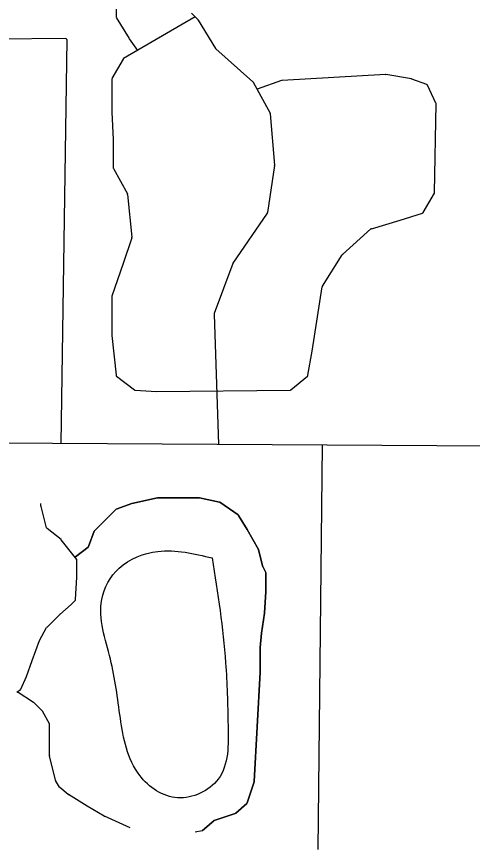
# Model space of a CAD drawing. Extents: x 408847 to 817539, y 923858 to 1151780.
# Drawn here: x 501131 to 502596, y 1074116 to 1076797 of the extents above; entities that cross this region are included whole.
import ezdxf

# ---------------------------------------------------------------- set-up
doc = ezdxf.new("R2010")
doc.units = 0
for name, color, linetype in [('Lakes and Ponds', 7, 'Continuous'), ('Local Roads Improved', 7, 'Continuous'), ('Local Roads Paved', 7, 'Continuous'), ('Map Information Text and Cells', 7, 'Continuous')]:
    doc.layers.add(name, color=color, linetype=linetype)

msp = doc.modelspace()

# ---------------------------------------------------------------- linework, layer by layer
at = {"layer": 'Lakes and Ponds'}
msp.add_spline([(501760, 1075054.1), (501584.7, 1075075), (501460.5, 1075020.9), (501404.5, 1074920.8), (501432.5, 1074728.6), (501464.5, 1074538.4), (501526.6, 1074354.2), (501648.7, 1074282.2), (501778.9, 1074342.2), (501810.9, 1074514.4), (501802.9, 1074716.6), (501760, 1075054.1)], degree=3, dxfattribs=at)
at = {"layer": 'Local Roads Improved'}
for p, q in [((501692.9, 1076808.2), (501714.6, 1076786.5)), ((501705.2, 1076795.9), (501474.8, 1076661.5)), ((501715.2, 1076785.7), (501770.2, 1076693.9)), ((501771, 1076693), (501890.5, 1076587.2)), ((501473.4, 1076660), (501437.3, 1076597)), ((501436.8, 1076595), (501436.8, 1076489.5)), ((502317, 1076609.9), (501984.3, 1076591.4)), ((502400.5, 1076596.1), (502317.9, 1076609.9)), ((502450.3, 1076578.1), (502401.3, 1076595.9)), ((501891.4, 1076586.1), (501946.3, 1076485.5)), ((501983.2, 1076591.2), (501904, 1076562.9)), ((502479.3, 1076518), (502452.6, 1076576)), ((502475.1, 1076230.7), (502479.7, 1076516.3)), ((501436.8, 1076489.3), (501441.4, 1076401.4)), ((501946.7, 1076483.9), (501960.5, 1076318.3)), ((501441.4, 1076401.2), (501441.4, 1076309.6)), ((501441.9, 1076307.6), (501487.4, 1076225.8)), ((501960.5, 1076317.3), (501937.5, 1076165.7)), ((501487.9, 1076224.2), (501501.6, 1076086.8)), ((502438.8, 1076166.1), (502474.6, 1076228.8)), ((501936.9, 1076164), (501826.4, 1076002.9)), ((502363.9, 1076141.6), (502436.5, 1076164.3)), ((502272, 1076114), (502363.8, 1076141.6)), ((502178.8, 1076030.6), (502270.5, 1076113.2)), ((501501.4, 1076085.1), (501473.9, 1076002.5)), ((502114, 1075929), (502178.1, 1076029.8)), ((501473.9, 1076002.4), (501437, 1075896.4)), ((501826, 1076002), (501766.2, 1075840.9)), ((502081.1, 1075719.6), (502113.4, 1075927.4)), ((501436.8, 1075895.1), (501436.8, 1075770.8)), ((501765.9, 1075839.4), (501779.9, 1075419.4)), ((501436.8, 1075770.4), (501450.5, 1075642.4)), ((502067.4, 1075642.2), (502081.1, 1075719.5)), ((501452.1, 1075639.7), (501510, 1075595.1)), ((502012.7, 1075595.3), (502066.1, 1075639.8)), ((501512.2, 1075594.3), (501580.3, 1075589.7)), ((501580.6, 1075589.7), (502010.1, 1075594.4)), ((502822.7, 1075413.5), (498742.4, 1075436.7)), ((501209.1, 1075220.4), (501209.1, 1075229.1)), ((501209.1, 1075220.4), (501209.1, 1075229.1)), ((501500.9, 1075229), (501451, 1075210.9)), ((501451, 1075210.9), (501500.9, 1075229)), ((501451, 1075210.9), (501500.9, 1075229)), ((501584.2, 1075247.6), (501501.4, 1075229.2)), ((501501.4, 1075229.2), (501584.2, 1075247.6)), ((501501.4, 1075229.2), (501584.2, 1075247.6)), ((501783.1, 1075233.9), (501719.4, 1075247.6)), ((501719.4, 1075247.6), (501783.1, 1075233.9)), ((501719.4, 1075247.6), (501783.1, 1075233.9)), ((501843.5, 1075192.5), (501784.6, 1075233.3)), ((501784.6, 1075233.3), (501843.5, 1075192.5)), ((501784.6, 1075233.3), (501843.5, 1075192.5)), ((501227.3, 1075151.6), (501209.3, 1075219.4)), ((501227.3, 1075151.6), (501209.3, 1075219.4)), ((501872, 1075145.7), (501844.6, 1075191.3)), ((501844.6, 1075191.3), (501872, 1075145.7)), ((501844.6, 1075191.3), (501872, 1075145.7)), ((501273.7, 1075113.5), (501228.7, 1075149.5)), ((501273.7, 1075113.5), (501228.7, 1075149.5)), ((501908.8, 1075081.2), (501872, 1075145.6)), ((501872, 1075145.6), (501908.8, 1075081.2)), ((501872, 1075145.6), (501908.8, 1075081.2)), ((501380.3, 1075140.2), (501362.5, 1075091.1)), ((501362.5, 1075091.1), (501380.3, 1075140.2)), ((501362.5, 1075091.1), (501380.3, 1075140.2)), ((501324.2, 1075049.4), (501274.3, 1075112.8)), ((501324.2, 1075049.4), (501274.3, 1075112.8)), ((501361.2, 1075089.3), (501320.4, 1075057.6)), ((501320.4, 1075057.6), (501361.2, 1075089.3)), ((501320.4, 1075057.6), (501361.2, 1075089.3)), ((501922.9, 1075025.5), (501909.2, 1075080.2)), ((501909.2, 1075080.2), (501922.9, 1075025.5)), ((501909.2, 1075080.2), (501922.9, 1075025.5)), ((501325, 1074992.8), (501325, 1075046.9)), ((501325, 1074992.8), (501325, 1075046.9)), ((501931.8, 1075007.4), (501923.2, 1075024.7)), ((501923.2, 1075024.7), (501931.8, 1075007.4)), ((501923.2, 1075024.7), (501931.8, 1075007.4)), ((501320.5, 1074919.9), (501325, 1074992.5)), ((501320.5, 1074919.9), (501325, 1074992.5)), ((501932.2, 1074946.4), (501932.2, 1075005.6)), ((501932.2, 1075005.6), (501932.2, 1074946.4)), ((501932.2, 1075005.6), (501932.2, 1074946.4)), ((501927.6, 1074876.8), (501932.2, 1074946.1)), ((501932.2, 1074946.1), (501927.6, 1074876.8)), ((501932.2, 1074946.1), (501927.6, 1074876.8)), ((501269.5, 1074872.1), (501306.4, 1074904.4)), ((501269.5, 1074872.1), (501306.4, 1074904.4)), ((501306.6, 1074904.6), (501319.3, 1074917.4)), ((501306.6, 1074904.6), (501319.3, 1074917.4)), ((501228.1, 1074830.7), (501269.3, 1074872)), ((501228.1, 1074830.7), (501269.3, 1074872)), ((501918.3, 1074811.9), (501927.6, 1074876.5)), ((501927.6, 1074876.5), (501918.3, 1074811.9)), ((501927.6, 1074876.5), (501918.3, 1074811.9)), ((501204.7, 1074788.9), (501227.4, 1074829.8)), ((501204.7, 1074788.9), (501227.4, 1074829.8)), ((501913.7, 1074765.6), (501918.3, 1074811.7)), ((501918.3, 1074811.7), (501913.7, 1074765.6)), ((501918.3, 1074811.7), (501913.7, 1074765.6)), ((501181.3, 1074723.7), (501204.4, 1074788.3)), ((501181.3, 1074723.7), (501204.4, 1074788.3)), ((501913.7, 1074686.7), (501913.7, 1074765.2)), ((501913.7, 1074765.2), (501913.7, 1074686.7)), ((501913.7, 1074765.2), (501913.7, 1074686.7)), ((501162.8, 1074672.8), (501181.3, 1074723.7)), ((501162.8, 1074672.8), (501181.3, 1074723.7)), ((501144.7, 1074632), (501162.7, 1074672.5)), ((501144.7, 1074632), (501162.7, 1074672.5)), ((501895.2, 1074334.7), (501913.7, 1074686.5)), ((501913.7, 1074686.5), (501895.2, 1074334.7)), ((501913.7, 1074686.5), (501895.2, 1074334.7)), ((501131, 1074622.1), (501143.3, 1074630.3)), ((501131, 1074622.1), (501143.3, 1074630.3)), ((501185.6, 1074589.4), (501132.2, 1074622.9)), ((501213.4, 1074561.8), (501186.3, 1074588.9)), ((501236.5, 1074520.5), (501214.1, 1074560.9)), ((501255.4, 1074339.4), (501237.1, 1074417.2)), ((501269.1, 1074316.2), (501255.8, 1074338.2)), ((501297, 1074292.6), (501269.9, 1074315.2)), ((501872.3, 1074265.6), (501895, 1074333.6)), ((501895, 1074333.6), (501872.3, 1074265.6)), ((501895, 1074333.6), (501872.3, 1074265.6)), ((501357.4, 1074255.3), (501297.5, 1074292.2)), ((501835.5, 1074232.6), (501871.2, 1074263.9)), ((501871.2, 1074263.9), (501835.5, 1074232.6)), ((501871.2, 1074263.9), (501835.5, 1074232.6)), ((501412.9, 1074222.9), (501357.5, 1074255.3)), ((501496.5, 1074185.7), (501413.3, 1074222.7)), ((501729.1, 1074177.2), (501764.8, 1074208.4)), ((501764.8, 1074208.4), (501729.1, 1074177.2)), ((501764.8, 1074208.4), (501729.1, 1074177.2)), ((501766.1, 1074209.2), (501834.1, 1074231.9)), ((501834.1, 1074231.9), (501766.1, 1074209.2)), ((501834.1, 1074231.9), (501766.1, 1074209.2)), ((501727.2, 1074176.3), (501705.1, 1074171.8)), ((501727.2, 1074176.3), (501705.1, 1074171.8))]:
    msp.add_line(p, q, dxfattribs=at)
for points in [[(501718.6, 1075247.7), (501621.7, 1075247.7), (501585, 1075247.7)], [(501585, 1075247.7), (501621.7, 1075247.7), (501718.6, 1075247.7)], [(501585, 1075247.7), (501621.7, 1075247.7), (501718.6, 1075247.7)], [(501449.5, 1075210), (501417.7, 1075178.1), (501381.3, 1075141.7)], [(501381.3, 1075141.7), (501417.7, 1075178.1), (501449.5, 1075210)], [(501381.3, 1075141.7), (501417.7, 1075178.1), (501449.5, 1075210)], [(501237, 1074418.1), (501237, 1074468.6), (501237, 1074518.6)]]:
    msp.add_lwpolyline(points, dxfattribs=at)
for centre, start, end in [((501711.7, 1076783.7), 30.952, 44.9867), ((501773.6, 1076696), 210.952, 228.4903), ((501476.8, 1076658), 120.2681, 150.2666), ((501440.8, 1076595), 150.2666, 180), ((502317.3, 1076605.9), 80.5333, 93.1813), ((502399.9, 1076592.1), 70.0083, 80.5333), ((501887.9, 1076584.2), 28.5992, 48.4903), ((501984.5, 1076587.4), 93.1813, 109.6623), ((502449, 1076574.3), 24.765, 70.0083), ((502475.7, 1076516.4), 359.0764, 24.765), ((501440.8, 1076489.5), 180, 183.0114), ((501942.8, 1076483.6), 4.7614, 28.5992), ((501437.4, 1076401.2), 0, 3.0114), ((501445.4, 1076309.6), 180, 209.0433), ((501956.5, 1076317.9), 351.3883, 4.7614), ((501483.9, 1076223.8), 5.708, 29.0433), ((502471.1, 1076230.8), 330.2666, 359.0764), ((501933.6, 1076166.3), 325.5735, 351.3883), ((502435.3, 1076168.1), 287.3616, 330.2666), ((502362.7, 1076145.4), 286.7066, 287.3616), ((502273.1, 1076110.2), 106.7066, 132.0005), ((501497.6, 1076086.4), 341.5731, 5.708), ((502181.5, 1076027.7), 132.0005, 147.5409), ((501470.1, 1076003.7), 340.8293, 341.5731), ((501829.7, 1076000.6), 145.5735, 159.6323), ((502117.4, 1075926.8), 147.5409, 171.1622), ((501440.8, 1075895.1), 160.8293, 180), ((501769.9, 1075839.5), 159.6323, 181.9083), ((501440.8, 1075770.8), 180, 186.1127), ((502077.1, 1075720.2), 349.9966, 351.1622), ((501454.5, 1075642.9), 186.1127, 232.4185), ((502063.5, 1075642.9), 309.8187, 349.9966), ((501512.4, 1075598.3), 232.4185, 266.1842), ((501580.6, 1075593.7), 266.1842, 270.6163), ((502010.1, 1075598.4), 270.6163, 309.8187), ((501502.3, 1075225.3), 102.5345, 109.9917), ((501502.3, 1075225.3), 102.5345, 109.9917), ((501502.3, 1075225.3), 102.5345, 109.9917), ((501585, 1075243.7), 90, 102.5345), ((501585, 1075243.7), 90, 102.5345), ((501585, 1075243.7), 90, 102.5345), ((501718.6, 1075243.7), 77.8998, 90), ((501718.6, 1075243.7), 77.8998, 90), ((501718.6, 1075243.7), 77.8998, 90), ((501782.3, 1075230), 55.2924, 77.8998), ((501782.3, 1075230), 55.2924, 77.8998), ((501782.3, 1075230), 55.2924, 77.8998), ((501213.1, 1075220.4), 180, 194.9248), ((501213.1, 1075220.4), 180, 194.9248), ((501452.4, 1075207.1), 109.9917, 135.0134), ((501452.4, 1075207.1), 109.9917, 135.0133), ((501452.4, 1075207.1), 109.9917, 135.0133), ((501841.2, 1075189.2), 30.952, 55.2923), ((501841.2, 1075189.2), 30.952, 55.2924), ((501841.2, 1075189.2), 30.952, 55.2924), ((501231.2, 1075152.6), 194.9248, 231.3272), ((501231.2, 1075152.6), 194.9248, 231.3272), ((501868.5, 1075143.6), 29.7334, 30.952), ((501868.5, 1075143.6), 29.7334, 30.952), ((501868.5, 1075143.6), 29.7334, 30.952), ((501384.1, 1075138.8), 135.0133, 160.0255), ((501384.1, 1075138.8), 135.0133, 160.0255), ((501384.1, 1075138.8), 135.0133, 160.0255), ((501271.2, 1075110.4), 38.1443, 51.3272), ((501271.2, 1075110.4), 38.1443, 51.3272), ((501358.7, 1075092.5), 307.8879, 340.0255), ((501358.7, 1075092.5), 307.8879, 340.0255), ((501358.7, 1075092.5), 307.8879, 340.0255), ((501905.3, 1075079.2), 14.03, 29.7334), ((501905.3, 1075079.2), 14.03, 29.7334), ((501905.3, 1075079.2), 14.03, 29.7334), ((501321, 1075046.9), 0, 38.1443), ((501321, 1075046.9), 0, 38.1443), ((501926.7, 1075026.5), 194.03, 206.5544), ((501926.7, 1075026.5), 194.03, 206.5544), ((501926.7, 1075026.5), 194.03, 206.5544), ((501321, 1074992.8), 356.4253, 0), ((501321, 1074992.8), 356.4253, 0), ((501928.2, 1075005.6), 360, 26.5544), ((501928.2, 1075005.6), 0, 26.5544), ((501928.2, 1075005.6), 0, 26.5544), ((501928.2, 1074946.4), 356.1877, 0), ((501928.2, 1074946.4), 356.1877, 0), ((501928.2, 1074946.4), 356.1877, 0), ((501303.8, 1074907.4), 311.1992, 315.0133), ((501303.8, 1074907.4), 311.1992, 315.0133), ((501316.5, 1074920.2), 315.0133, 356.4253), ((501316.5, 1074920.2), 315.0133, 356.4253), ((501272.1, 1074869.1), 131.1992, 135.0133), ((501272.1, 1074869.1), 131.1992, 135.0133), ((501923.6, 1074877.1), 351.8736, 356.1877), ((501923.6, 1074877.1), 351.8736, 356.1877), ((501923.6, 1074877.1), 351.8736, 356.1877), ((501230.9, 1074827.9), 135.0133, 150.9567), ((501230.9, 1074827.9), 135.0133, 150.9567), ((501922.3, 1074811.3), 171.8736, 174.292), ((501922.3, 1074811.3), 171.8736, 174.292), ((501922.3, 1074811.3), 171.8736, 174.292), ((501208.2, 1074786.9), 150.9567, 160.3546), ((501208.2, 1074786.9), 150.9567, 160.3546), ((501917.7, 1074765.2), 174.2921, 180), ((501917.7, 1074765.2), 174.292, 180), ((501917.7, 1074765.2), 174.292, 180), ((501177.6, 1074725), 340.0255, 340.3546), ((501177.6, 1074725), 340.0255, 340.3546), ((501159.1, 1074674.2), 336.0474, 340.0255), ((501159.1, 1074674.2), 336.0474, 340.0255), ((501909.7, 1074686.7), 356.9886, 0), ((501909.7, 1074686.7), 356.9886, 0), ((501909.7, 1074686.7), 356.9886, 0), ((501141.1, 1074633.6), 303.7024, 336.0474), ((501141.1, 1074633.6), 303.7024, 336.0474), ((501183.5, 1074586), 44.9867, 57.9395), ((501210.6, 1074558.9), 29.0433, 44.9867), ((501233, 1074518.6), 360, 29.0433), ((501241, 1074418.1), 180, 193.2346), ((501259.3, 1074340.3), 193.2346, 210.952), ((501272.5, 1074318.2), 210.952, 230.1813), ((501891.2, 1074334.9), 341.5731, 356.9886), ((501891.2, 1074334.9), 341.5731, 356.9886), ((501891.2, 1074334.9), 341.5731, 356.9886), ((501299.6, 1074295.7), 230.1813, 238.3806), ((501868.5, 1074266.9), 311.1992, 341.5731), ((501868.5, 1074266.9), 311.1992, 341.5731), ((501868.5, 1074266.9), 311.1992, 341.5731), ((501359.5, 1074258.7), 238.3806, 239.7319), ((501414.9, 1074226.4), 239.7319, 246.0276), ((501767.4, 1074205.4), 108.443, 131.1992), ((501767.4, 1074205.4), 108.443, 131.1992), ((501767.4, 1074205.4), 108.443, 131.1992), ((501832.9, 1074235.7), 288.443, 311.1992), ((501832.9, 1074235.7), 288.443, 311.1992), ((501832.9, 1074235.7), 288.443, 311.1992), ((501726.5, 1074180.2), 281.3151, 311.1992), ((501726.5, 1074180.2), 281.3151, 311.1992)]:
    msp.add_arc(centre, 4, start, end, dxfattribs=at)
at = {"layer": 'Local Roads Paved'}
for p, q in [((501469.2, 1077443.5), (501450.7, 1076796.6)), ((501692.9, 1076808.2), (501714.6, 1076786.5)), ((501451.3, 1076794.4), (501492.3, 1076726)), ((501705.2, 1076795.9), (501474.8, 1076661.5)), ((501715.2, 1076785.7), (501770.2, 1076693.9)), ((501289, 1076725.8), (499972.1, 1076716.6)), ((501274.6, 1075422.3), (501293.1, 1076721.8)), ((501492.5, 1076725.7), (501519.7, 1076687.7)), ((501771, 1076693), (501890.5, 1076587.2)), ((501473.4, 1076660), (501437.3, 1076597)), ((501436.8, 1076595), (501436.8, 1076489.5)), ((502317, 1076609.9), (501984.3, 1076591.4)), ((502400.5, 1076596.1), (502317.9, 1076609.9)), ((502450.3, 1076578.1), (502401.3, 1076595.9)), ((501891.4, 1076586.1), (501946.3, 1076485.5)), ((501983.2, 1076591.2), (501904, 1076562.9)), ((502479.3, 1076518), (502452.6, 1076576)), ((502475.1, 1076230.7), (502479.7, 1076516.3)), ((501436.8, 1076489.3), (501441.4, 1076401.4)), ((501946.7, 1076483.9), (501960.5, 1076318.3)), ((501441.4, 1076401.2), (501441.4, 1076309.6)), ((501441.9, 1076307.6), (501487.4, 1076225.8)), ((501960.5, 1076317.3), (501937.5, 1076165.7)), ((501487.9, 1076224.2), (501501.6, 1076086.8)), ((502438.8, 1076166.1), (502474.6, 1076228.8)), ((501936.9, 1076164), (501826.4, 1076002.9)), ((502363.9, 1076141.6), (502436.5, 1076164.3)), ((502272, 1076114), (502363.8, 1076141.6)), ((502178.8, 1076030.6), (502270.5, 1076113.2)), ((501501.4, 1076085.1), (501473.9, 1076002.5)), ((502114, 1075929), (502178.1, 1076029.8)), ((501473.9, 1076002.4), (501437, 1075896.4)), ((501826, 1076002), (501766.2, 1075840.9)), ((502081.1, 1075719.6), (502113.4, 1075927.4)), ((501436.8, 1075895.1), (501436.8, 1075770.8)), ((501765.9, 1075839.4), (501779.9, 1075419.4)), ((501436.8, 1075770.4), (501450.5, 1075642.4)), ((502067.4, 1075642.2), (502081.1, 1075719.5)), ((501452.1, 1075639.7), (501510, 1075595.1)), ((502012.7, 1075595.3), (502066.1, 1075639.8)), ((501512.2, 1075594.3), (501580.3, 1075589.7)), ((501580.6, 1075589.7), (502010.1, 1075594.4)), ((502113.1, 1075417.6), (502099.1, 1074116.2)), ((501209.1, 1075220.4), (501209.1, 1075229.1)), ((501451, 1075210.9), (501500.9, 1075229)), ((501501.4, 1075229.2), (501584.2, 1075247.6)), ((501719.4, 1075247.6), (501783.1, 1075233.9)), ((501784.6, 1075233.3), (501843.5, 1075192.5)), ((501227.3, 1075151.6), (501209.3, 1075219.4)), ((501844.6, 1075191.3), (501872, 1075145.7)), ((501273.7, 1075113.5), (501228.7, 1075149.5)), ((501872, 1075145.6), (501908.8, 1075081.2)), ((501362.5, 1075091.1), (501380.3, 1075140.2)), ((501324.2, 1075049.4), (501274.3, 1075112.8)), ((501320.4, 1075057.6), (501361.2, 1075089.3)), ((501909.2, 1075080.2), (501922.9, 1075025.5)), ((501325, 1074992.8), (501325, 1075046.9)), ((501923.2, 1075024.7), (501931.8, 1075007.4)), ((501320.5, 1074919.9), (501325, 1074992.5)), ((501932.2, 1075005.6), (501932.2, 1074946.4)), ((501932.2, 1074946.1), (501927.6, 1074876.8)), ((501269.5, 1074872.1), (501306.4, 1074904.4)), ((501306.6, 1074904.6), (501319.3, 1074917.4)), ((501228.1, 1074830.7), (501269.3, 1074872)), ((501927.6, 1074876.5), (501918.3, 1074811.9)), ((501204.7, 1074788.9), (501227.4, 1074829.8)), ((501918.3, 1074811.7), (501913.7, 1074765.6)), ((501181.3, 1074723.7), (501204.4, 1074788.3)), ((501913.7, 1074765.2), (501913.7, 1074686.7)), ((501162.8, 1074672.8), (501181.3, 1074723.7)), ((501144.7, 1074632), (501162.7, 1074672.5)), ((501913.7, 1074686.5), (501895.2, 1074334.7)), ((501131, 1074622.1), (501143.3, 1074630.3)), ((501185.6, 1074589.4), (501132.2, 1074622.9)), ((501213.4, 1074561.8), (501186.3, 1074588.9)), ((501236.5, 1074520.5), (501214.1, 1074560.9)), ((501255.4, 1074339.4), (501237.1, 1074417.2)), ((501269.1, 1074316.2), (501255.8, 1074338.2)), ((501297, 1074292.6), (501269.9, 1074315.2)), ((501895, 1074333.6), (501872.3, 1074265.6)), ((501357.4, 1074255.3), (501297.5, 1074292.2)), ((501871.2, 1074263.9), (501835.5, 1074232.6)), ((501412.9, 1074222.9), (501357.5, 1074255.3)), ((501496.5, 1074185.7), (501413.3, 1074222.7)), ((501764.8, 1074208.4), (501729.1, 1074177.2)), ((501834.1, 1074231.9), (501766.1, 1074209.2)), ((501727.2, 1074176.3), (501705.1, 1074171.8))]:
    msp.add_line(p, q, dxfattribs=at)
for points in [[(501585, 1075247.7), (501621.7, 1075247.7), (501718.6, 1075247.7)], [(501381.3, 1075141.7), (501417.7, 1075178.1), (501449.5, 1075210)], [(501237, 1074418.1), (501237, 1074468.6), (501237, 1074518.6)]]:
    msp.add_lwpolyline(points, dxfattribs=at)
for centre, start, end in [((501454.7, 1076796.5), 178.3642, 210.952), ((501711.7, 1076783.7), 30.952, 44.9867), ((501289.1, 1076721.8), 359.1877, 90.4023), ((501495.8, 1076728.1), 210.952, 215.5251), ((501773.6, 1076696), 210.952, 228.4903), ((501476.8, 1076658), 120.2681, 150.2666), ((501440.8, 1076595), 150.2666, 180), ((502317.3, 1076605.9), 80.5333, 93.1813), ((502399.9, 1076592.1), 70.0083, 80.5333), ((501887.9, 1076584.2), 28.5992, 48.4903), ((501984.5, 1076587.4), 93.1813, 109.6623), ((502449, 1076574.3), 24.765, 70.0083), ((502475.7, 1076516.4), 359.0764, 24.765), ((501440.8, 1076489.5), 180, 183.0114), ((501942.8, 1076483.6), 4.7614, 28.5992), ((501437.4, 1076401.2), 0, 3.0114), ((501445.4, 1076309.6), 180, 209.0433), ((501956.5, 1076317.9), 351.3883, 4.7614), ((501483.9, 1076223.8), 5.708, 29.0433), ((502471.1, 1076230.8), 330.2666, 359.0764), ((501933.6, 1076166.3), 325.5735, 351.3883), ((502435.3, 1076168.1), 287.3616, 330.2666), ((502362.7, 1076145.4), 286.7066, 287.3616), ((502273.1, 1076110.2), 106.7066, 132.0005), ((501497.6, 1076086.4), 341.5731, 5.708), ((502181.5, 1076027.7), 132.0005, 147.5409), ((501470.1, 1076003.7), 340.8293, 341.5731), ((501829.7, 1076000.6), 145.5735, 159.6323), ((502117.4, 1075926.8), 147.5409, 171.1622), ((501440.8, 1075895.1), 160.8293, 180), ((501769.9, 1075839.5), 159.6323, 181.9083), ((501440.8, 1075770.8), 180, 186.1127), ((502077.1, 1075720.2), 349.9966, 351.1622), ((501454.5, 1075642.9), 186.1127, 232.4185), ((502063.5, 1075642.9), 309.8187, 349.9966), ((501512.4, 1075598.3), 232.4185, 266.1842), ((501580.6, 1075593.7), 266.1842, 270.6163), ((502010.1, 1075598.4), 270.6163, 309.8187), ((501502.3, 1075225.3), 102.5345, 109.9917), ((501585, 1075243.7), 90, 102.5345), ((501718.6, 1075243.7), 77.8998, 90), ((501782.3, 1075230), 55.2924, 77.8998), ((501213.1, 1075220.4), 180, 194.9248), ((501452.4, 1075207.1), 109.9917, 135.0133), ((501841.2, 1075189.2), 30.952, 55.2924), ((501231.2, 1075152.6), 194.9248, 231.3272), ((501868.5, 1075143.6), 29.7334, 30.952), ((501384.1, 1075138.8), 135.0133, 160.0255), ((501271.2, 1075110.4), 38.1443, 51.3272), ((501358.7, 1075092.5), 307.8879, 340.0255), ((501905.3, 1075079.2), 14.03, 29.7334), ((501321, 1075046.9), 0, 38.1443), ((501926.7, 1075026.5), 194.03, 206.5544), ((501321, 1074992.8), 356.4253, 0), ((501928.2, 1075005.6), 0, 26.5544), ((501928.2, 1074946.4), 356.1877, 0), ((501303.8, 1074907.4), 311.1992, 315.0133), ((501316.5, 1074920.2), 315.0133, 356.4253), ((501272.1, 1074869.1), 131.1992, 135.0133), ((501923.6, 1074877.1), 351.8736, 356.1877), ((501230.9, 1074827.9), 135.0133, 150.9567), ((501922.3, 1074811.3), 171.8736, 174.292), ((501208.2, 1074786.9), 150.9567, 160.3546), ((501917.7, 1074765.2), 174.292, 180), ((501177.6, 1074725), 340.0255, 340.3546), ((501159.1, 1074674.2), 336.0474, 340.0255), ((501909.7, 1074686.7), 356.9886, 0), ((501141.1, 1074633.6), 303.7024, 336.0474), ((501183.5, 1074586), 44.9867, 57.9395), ((501210.6, 1074558.9), 29.0433, 44.9867), ((501233, 1074518.6), 360, 29.0433), ((501241, 1074418.1), 180, 193.2346), ((501259.3, 1074340.3), 193.2346, 210.952), ((501272.5, 1074318.2), 210.952, 230.1813), ((501891.2, 1074334.9), 341.5731, 356.9886), ((501299.6, 1074295.7), 230.1813, 238.3806), ((501868.5, 1074266.9), 311.1992, 341.5731), ((501359.5, 1074258.7), 238.3806, 239.7319), ((501414.9, 1074226.4), 239.7319, 246.0276), ((501767.4, 1074205.4), 108.443, 131.1992), ((501832.9, 1074235.7), 288.443, 311.1992), ((501726.5, 1074180.2), 281.3151, 311.1992)]:
    msp.add_arc(centre, 4, start, end, dxfattribs=at)
at = {"layer": 'Map Information Text and Cells'}
for p, q in [((501705.2, 1076795.9), (501474.8, 1076661.5)), ((501473.4, 1076660), (501437.3, 1076597)), ((501436.8, 1076595), (501436.8, 1076489.5)), ((502317, 1076609.9), (501984.3, 1076591.4)), ((502400.5, 1076596.1), (502317.9, 1076609.9)), ((502450.3, 1076578.1), (502401.3, 1076595.9)), ((501983.2, 1076591.2), (501904, 1076562.9)), ((502479.3, 1076518), (502452.6, 1076576)), ((502475.1, 1076230.7), (502479.7, 1076516.3)), ((501436.8, 1076489.3), (501441.4, 1076401.4)), ((501441.4, 1076401.2), (501441.4, 1076309.6)), ((501441.9, 1076307.6), (501487.4, 1076225.8)), ((501487.9, 1076224.2), (501501.6, 1076086.8)), ((502438.8, 1076166.1), (502474.6, 1076228.8)), ((502363.9, 1076141.6), (502436.5, 1076164.3)), ((502272, 1076114), (502363.8, 1076141.6)), ((502178.8, 1076030.6), (502270.5, 1076113.2)), ((501501.4, 1076085.1), (501473.9, 1076002.5)), ((502114, 1075929), (502178.1, 1076029.8)), ((501473.9, 1076002.4), (501437, 1075896.4)), ((502081.1, 1075719.6), (502113.4, 1075927.4)), ((501436.8, 1075895.1), (501436.8, 1075770.8)), ((501436.8, 1075770.4), (501450.5, 1075642.4)), ((502067.4, 1075642.2), (502081.1, 1075719.5)), ((501452.1, 1075639.7), (501510, 1075595.1)), ((502012.7, 1075595.3), (502066.1, 1075639.8)), ((501512.2, 1075594.3), (501580.3, 1075589.7)), ((501580.6, 1075589.7), (502010.1, 1075594.4))]:
    msp.add_line(p, q, dxfattribs=at)
for centre, start, end in [((501476.8, 1076658), 120.2681, 150.2666), ((501440.8, 1076595), 150.2666, 180), ((502317.3, 1076605.9), 80.5333, 93.1813), ((502399.9, 1076592.1), 70.0083, 80.5333), ((501984.5, 1076587.4), 93.1813, 109.6623), ((502449, 1076574.3), 24.765, 70.0083), ((502475.7, 1076516.4), 359.0764, 24.765), ((501440.8, 1076489.5), 180, 183.0114), ((501437.4, 1076401.2), 0, 3.0114), ((501445.4, 1076309.6), 180, 209.0433), ((501483.9, 1076223.8), 5.708, 29.0433), ((502471.1, 1076230.8), 330.2666, 359.0764), ((502435.3, 1076168.1), 287.3616, 330.2666), ((502362.7, 1076145.4), 286.7066, 287.3616), ((502273.1, 1076110.2), 106.7066, 132.0005), ((501497.6, 1076086.4), 341.5731, 5.708), ((502181.5, 1076027.7), 132.0005, 147.5409), ((501470.1, 1076003.7), 340.8293, 341.5731), ((502117.4, 1075926.8), 147.5409, 171.1622), ((501440.8, 1075895.1), 160.8293, 180), ((501440.8, 1075770.8), 180, 186.1127), ((502077.1, 1075720.2), 349.9966, 351.1622), ((501454.5, 1075642.9), 186.1127, 232.4185), ((502063.5, 1075642.9), 309.8187, 349.9966), ((501512.4, 1075598.3), 232.4185, 266.1842), ((501580.6, 1075593.7), 266.1842, 270.6163), ((502010.1, 1075598.4), 270.6163, 309.8187)]:
    msp.add_arc(centre, 4, start, end, dxfattribs=at)

doc.saveas('drawing.dxf')
